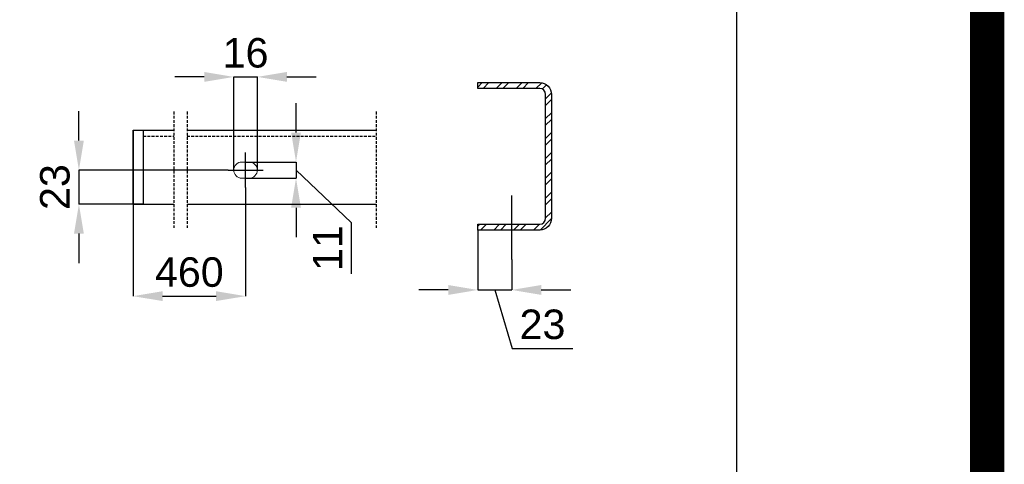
# Model space of a CAD drawing. Header units: millimetres. Extents: x -34919 to 306996, y -293018 to -145733.
# Tile 324 of 407: x 124804 to 131481, y -172052 to -169037. Entities that reach past the tile are written whole.
import ezdxf

# ---------------------------------------------------------------- set-up
doc = ezdxf.new("R2010")
doc.units = ezdxf.units.MM
doc.header["$LTSCALE"] = 3
doc.linetypes.add('HIDDEN', pattern=[9.525, 6.35, -3.175])
for name, color, linetype in [('poziome 1', 7, 'Continuous'), ('PROFILE', 2, 'Continuous'), ('Prz', 5, 'Continuous'), ('slupki', 7, 'Continuous'), ('stezenia', 4, 'Continuous')]:
    doc.layers.add(name, color=color, linetype=linetype)
doc.layers.add('SIATKA', color=5, linetype='Continuous', lineweight=18)
doc.styles.get("Standard").update_dxf_attribs({"font": 'arial.ttf', "height": 25})
doc.dimstyles.new('STANDARD-100', dxfattribs={"dimscale": 100, "dimtxt": 2, "dimasz": 2, "dimexe": 0, "dimexo": 0, "dimgap": 0.6, "dimtad": 1, "dimdec": 0, "dimzin": 12, "dimdsep": 46, "dimtxsty": 'Standard', "dimcen": 1, "dimclrd": 256, "dimclre": 256, "dimclrt": 2, "dimadec": 0, "dimazin": 0, "dimtfac": 1, "dimtdec": 0, "dimtmove": 0, "dimatfit": 3, "dimfxl": 0, "dimtolj": 1, "dimtzin": 0, "dimarcsym": 0})

# ---------------------------------------------------------------- blocks, each defined once
blk = doc.blocks.new('*D1782')
at = {"lineweight": -2, "transparency": 16777216}
for p, q in [((126335.2, -170176), (126335.2, -170912)), ((125572.7, -170287.2), (125572.7, -170912)), ((125772.7, -170912), (126135.2, -170912))]:
    blk.add_line(p, q, dxfattribs=at)
at = {"transparency": 16777216}
for points in [[(125772.7, -170878.7), (125772.7, -170945.3), (125572.7, -170912)], [(126135.2, -170878.7), (126135.2, -170945.3), (126335.2, -170912)]]:
    blk.add_solid(points, dxfattribs=at)
at = {"layer": 'Defpoints', "color": 0, "transparency": 16777216}
for p in [(126335.2, -170176, 0), (125572.7, -170287.2), (126335.2, -170912)]:
    blk.add_point(p, dxfattribs=at)
at = {"color": 2, "transparency": 16777216, "insert": (125953.9, -170749.9), "char_height": 200, "attachment_point": 5}
blk.add_mtext('\\A1;460', dxfattribs=at)
blk = doc.blocks.new('*D1783')
at = {"lineweight": -2, "transparency": 16777216}
for p, q in [((125205.2, -169857.2), (125205.2, -169657.2)), ((126216.4, -170057.2), (125205.2, -170057.2)), ((125205.2, -170057.2), (125205.2, -170287.2)), ((125572.7, -170287.2), (125205.2, -170287.2)), ((125205.2, -170487.2), (125205.2, -170687.2))]:
    blk.add_line(p, q, dxfattribs=at)
at = {"transparency": 16777216}
for points in [[(125171.9, -169857.2), (125238.5, -169857.2), (125205.2, -170057.2)], [(125171.9, -170487.2), (125238.5, -170487.2), (125205.2, -170287.2)]]:
    blk.add_solid(points, dxfattribs=at)
at = {"layer": 'Defpoints', "color": 0, "transparency": 16777216}
for p in [(126216.4, -170057.2, 0), (125205.2, -170287.2), (125572.7, -170287.2)]:
    blk.add_point(p, dxfattribs=at)
at = {"color": 2, "transparency": 16777216, "insert": (125043, -170172.2), "char_height": 200, "attachment_point": 5, "rotation": 90}
blk.add_mtext('\\A1;23', dxfattribs=at)
blk = doc.blocks.new('*D1746')
at = {"lineweight": -2, "transparency": 16777216}
for p, q in [((126055.2, -169425.1), (125855.2, -169425.1)), ((126255.2, -170057.2), (126255.2, -169425.1)), ((126255.2, -169425.1), (126415.2, -169425.1)), ((126415.2, -170057.2), (126415.2, -169425.1)), ((126615.2, -169425.1), (126815.2, -169425.1))]:
    blk.add_line(p, q, dxfattribs=at)
at = {"transparency": 16777216}
for points in [[(126055.2, -169391.8), (126055.2, -169458.5), (126255.2, -169425.1)], [(126615.2, -169391.8), (126615.2, -169458.5), (126415.2, -169425.1)]]:
    blk.add_solid(points, dxfattribs=at)
at = {"layer": 'Defpoints', "color": 0, "transparency": 16777216}
for p in [(126415.2, -169425.1), (126255.2, -170057.2, 0), (126415.2, -170057.2, 0)]:
    blk.add_point(p, dxfattribs=at)
at = {"color": 2, "transparency": 16777216, "insert": (126335.2, -169263), "char_height": 200, "attachment_point": 5}
blk.add_mtext('\\A1;16', dxfattribs=at)
blk = doc.blocks.new('*D1747')
at = {"lineweight": -2, "transparency": 16777216}
for p, q in [((126677.5, -169802.2), (126677.5, -169602.2)), ((126335.2, -170002.2), (126677.5, -170002.2)), ((126677.5, -170002.2), (126677.5, -170112.2)), ((126677.5, -170002.2), (126677.5, -170112.2)), ((126677.5, -170057.2), (127052, -170411.6)), ((126335.2, -170112.2), (126677.5, -170112.2)), ((126677.5, -170312.2), (126677.5, -170512.2)), ((127052, -170411.6), (127052, -170760.7))]:
    blk.add_line(p, q, dxfattribs=at)
at = {"transparency": 16777216}
for points in [[(126644.2, -169802.2), (126710.8, -169802.2), (126677.5, -170002.2)], [(126644.2, -170312.2), (126710.8, -170312.2), (126677.5, -170112.2)]]:
    blk.add_solid(points, dxfattribs=at)
at = {"layer": 'Defpoints', "color": 0, "transparency": 16777216}
for p in [(126335.2, -170002.2, 0), (126335.2, -170112.2, 0), (126677.5, -170112.2)]:
    blk.add_point(p, dxfattribs=at)
at = {"color": 2, "transparency": 16777216, "insert": (126891.6, -170586.1), "char_height": 200, "attachment_point": 5, "rotation": 90}
blk.add_mtext('\\A1;11', dxfattribs=at)
blk = doc.blocks.new('*D1771')
at = {"lineweight": -2, "transparency": 16777216}
for p, q in [((127910, -170463.7), (127910, -170869.9)), ((128140, -170662.5), (128140, -170869.9)), ((127710, -170869.9), (127510, -170869.9)), ((127910, -170869.9), (128140, -170869.9)), ((127910, -170869.9), (128140, -170869.9)), ((128025, -170869.9), (128143.9, -171266.5)), ((128340, -170869.9), (128540, -170869.9)), ((128143.9, -171266.5), (128553.8, -171266.5))]:
    blk.add_line(p, q, dxfattribs=at)
at = {"transparency": 16777216}
for points in [[(127710, -170836.6), (127710, -170903.3), (127910, -170869.9)], [(128340, -170836.6), (128340, -170903.3), (128140, -170869.9)]]:
    blk.add_solid(points, dxfattribs=at)
at = {"layer": 'Defpoints', "color": 0, "transparency": 16777216}
for p in [(127910, -170463.7), (128140, -170662.5, 0), (128140, -170869.9)]:
    blk.add_point(p, dxfattribs=at)
at = {"color": 2, "transparency": 16777216, "insert": (128348.9, -171104.3), "char_height": 200, "attachment_point": 5}
blk.add_mtext('\\A1;23', dxfattribs=at)

msp = doc.modelspace()

# ---------------------------------------------------------------- hatches: boundary and pattern name
at = {"layer": 'slupki'}
h = msp.add_hatch(dxfattribs=at)
h.set_pattern_fill('ANSI32', scale=10, angle=360)
h.set_pattern_definition([(45, (227657.31, -172930.25), (-67.35192, 67.35192), []), (45, (227702.21, -172930.25), (-67.35192, 67.35192), [])])
h.paths.add_polyline_path([(127909.965, -169463.732), (127909.965, -169503.732), (128329.965, -169503.732, -0.41421356), (128369.965, -169543.732), (128369.965, -170383.732, -0.41421356), (128329.965, -170423.732), (127909.965, -170423.732), (127909.965, -170463.732), (128329.965, -170463.732, 0.41421356), (128409.965, -170383.732), (128409.965, -169543.732, 0.41421356), (128329.965, -169463.732)])

# ---------------------------------------------------------------- linework, layer by layer
at = {"color": 6, "elevation": 0}
msp.add_lwpolyline([(125572.705, -169787.246), (125641.213, -169787.246), (125641.213, -170287.246), (125572.705, -170287.246)], close=True, dxfattribs=at)
at = {"layer": 'poziome 1', "color": 2}
msp.add_lwpolyline([(127909.965, -169503.732), (127909.965, -169463.732), (128329.965, -169463.732, -0.41421356), (128409.965, -169543.732), (128409.965, -170383.732, -0.41421356), (128329.965, -170463.732), (127909.965, -170463.732), (127909.965, -170423.732), (128329.965, -170423.732, 0.41421356), (128369.965, -170383.732), (128369.965, -169543.732, 0.41421356), (128329.965, -169503.732)], format="xyb", close=True, dxfattribs=at)
at = {"layer": 'PROFILE', "color": 7, "linetype": 'Continuous'}
for p, q in [((126335.154, -170175.95, 0), (126335.154, -169938.542, 0)), ((126216.45, -170057.246, 0), (126453.858, -170057.246, 0))]:
    msp.add_line(p, q, dxfattribs=at)
at = {"layer": 'Prz', "elevation": 0}
msp.add_lwpolyline([(68542.555, -147715.271), (129664.778, -147715.271), (129664.778, -176715.271), (68542.555, -176715.271)], close=True, dxfattribs=at)
at = {"layer": 'SIATKA', "color": 3}
for p, q in [((126360.154, -170002.246, 0), (126310.154, -170002.246, 0)), ((126360.154, -170112.246, 0), (126310.154, -170112.246, 0))]:
    msp.add_line(p, q, dxfattribs=at)
for centre, start, end in [((126310.154, -170057.246, 0), 90, 270), ((126360.154, -170057.246, 0), 270, 90)]:
    msp.add_arc(centre, 55, start, end, dxfattribs=at)
at = {"layer": 'slupki', "linetype": 'HIDDEN'}
for p, q in [((125848.153, -169660.432, 0), (125848.153, -170448.753, 0)), ((125938.237, -169660.432, 0), (125938.237, -170448.753, 0)), ((127221.924, -169660.432, 0), (127221.924, -170448.753, 0)), ((125641.213, -169827.246, 0), (125848.153, -169827.246, 0)), ((125938.237, -169827.246, 0), (127221.924, -169827.246, 0))]:
    msp.add_line(p, q, dxfattribs=at)
at = {"layer": 'slupki', "color": 3}
for p, q in [((125572.705, -169787.246, 0), (125848.153, -169787.246, 0)), ((125572.705, -169787.246, 0), (125572.705, -170287.246, 0)), ((125938.237, -169787.246, 0), (127221.924, -169787.246, 0)), ((125572.705, -170287.246, 0), (125848.153, -170287.246, 0)), ((125938.237, -170287.246, 0), (127221.924, -170287.246, 0))]:
    msp.add_line(p, q, dxfattribs=at)
at = {"layer": 'stezenia', "color": 5}
msp.add_line((128139.965, -170662.513, 0), (128139.965, -170230.043, 0), dxfattribs=at)
at = {"layer": 'stezenia', "color": 2, "const_width": 232.388}
msp.add_lwpolyline([(65564.028, -145848.888), (131364.394, -145848.888), (131364.394, -177756.212), (65564.028, -177756.212)], close=True, dxfattribs=at)

# ---------------------------------------------------------------- dimensions: what is measured, and where the dimension line sits
at = {"color": 4}
for base, p1, p2, text, picture, middle in [((126415.154, -169425.138, 0), (126255.154, -170057.246, 0), (126415.154, -170057.246, 0), '16', '*D1746', (126335.154, -169425.138, 0)), ((126335.154, -170911.992, 0), (125572.705, -170287.246, 0), (126335.154, -170175.95, 0), '460', '*D1782', (125953.929, -170911.992, 0))]:
    dim = msp.add_linear_dim(base=base, p1=p1, p2=p2, text=text, dimstyle='STANDARD-100', override={"dimtmove": 1}, dxfattribs=at)
    dim.commit()
    dim.dimension.update_dxf_attribs({"geometry": picture, "text_midpoint": middle, "dimtype": 160})
for base, p1, p2, text, picture, middle in [((125205.207, -170287.246, 0), (126216.45, -170057.246, 0), (125572.705, -170287.246, 0), '23', '*D1783', (125205.207, -170172.246, 0)), ((126677.516, -170112.246, 0), (126335.154, -170002.246, 0), (126335.154, -170112.246, 0), '11', '*D1747', (127051.975, -170471.595, 0))]:
    dim = msp.add_linear_dim(base=base, p1=p1, p2=p2, angle=90, text=text, dimstyle='STANDARD-100', override={"dimtmove": 1}, dxfattribs=at)
    dim.commit()
    dim.dimension.update_dxf_attribs({"geometry": picture, "text_midpoint": middle, "dimtype": 160})
dim = msp.add_linear_dim(base=(128139.965, -170869.937), p1=(127909.965, -170463.732), p2=(128139.965, -170662.513, 0), text='23', dimstyle='STANDARD-100', override={"dimtmove": 1}, dxfattribs=at)
dim.commit()
dim.dimension.update_dxf_attribs({"geometry": '*D1771', "text_midpoint": (128203.93, -171104.303)})

doc.saveas('drawing.dxf')
